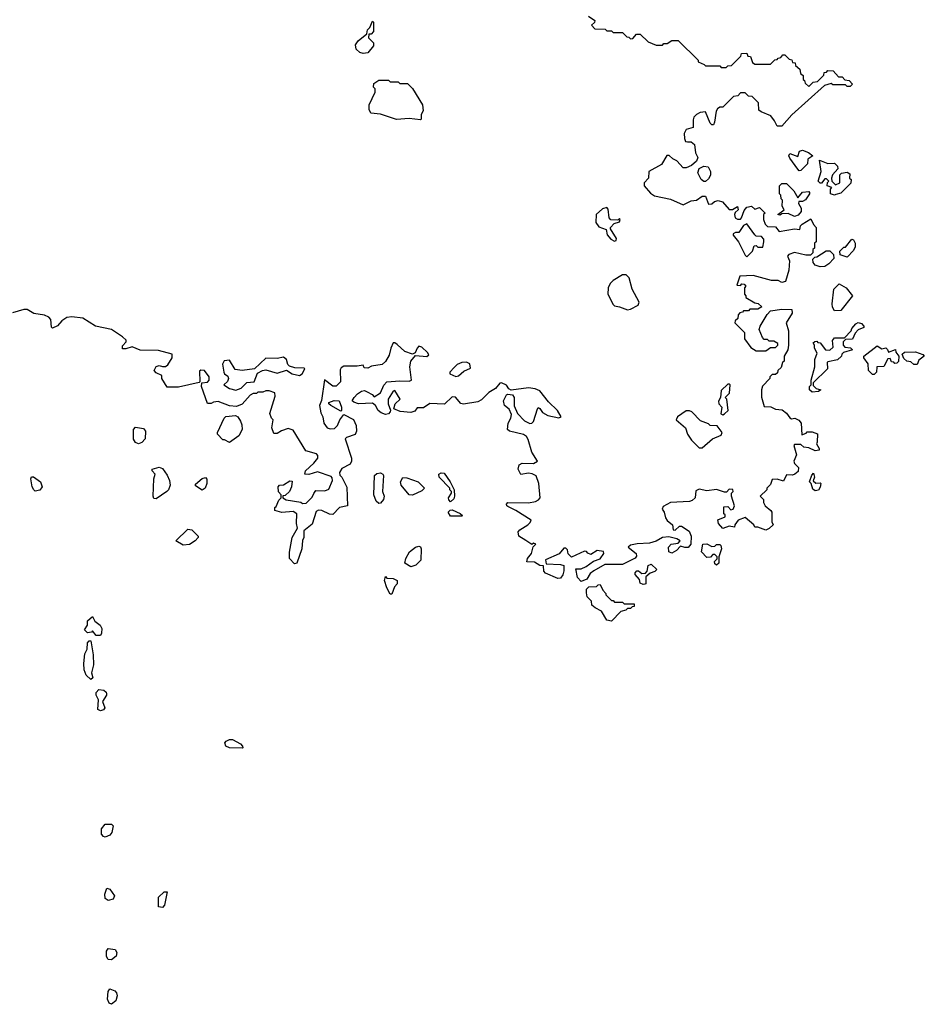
# Model space of a CAD drawing. Extents: x 2380107 to 2585170, y 384273 to 546161.
# Tile 263 of 331: x 2545598 to 2551280, y 434472 to 440660. Entities that reach past the tile are written whole.
import ezdxf

# ---------------------------------------------------------------- set-up
doc = ezdxf.new("R2010")
doc.units = 0

msp = doc.modelspace()

# ---------------------------------------------------------------- linework, layer by layer
at = {"layer": '0CON05XD'}
for points in [[(2549171.7, 440681.7), (2549210, 440655), (2549208.3, 440641.7), (2549190, 440625), (2549211.7, 440601.7), (2549275, 440600), (2549285, 440590), (2549315, 440590), (2549325, 440580), (2549385, 440580), (2549411.7, 440551.7), (2549425, 440550), (2549435, 440540), (2549448.3, 440541.7), (2549471.7, 440568.3), (2549495, 440570), (2549545, 440520), (2549595, 440500), (2549635, 440500), (2549645, 440510), (2549665, 440510), (2549695, 440530), (2549735, 440530), (2549860, 440405), (2549860, 440395)], [(2547755, 440447.5), (2547733.9, 440453.9), (2547712.5, 440475), (2547708.3, 440501.7), (2547723.6, 440526.4), (2547778.3, 440571.7), (2547783, 440597), (2547798.3, 440611.7), (2547815, 440650), (2547820, 440645), (2547820, 440585), (2547805, 440570), (2547791.7, 440568.3), (2547790, 440545), (2547820, 440515), (2547820, 440495), (2547785, 440452.5), (2547755, 440447.5)], [(2549860, 440395), (2549898.3, 440378.3), (2549905, 440370), (2549995, 440370), (2550005, 440360), (2550035, 440360), (2550045, 440370), (2550068.3, 440371.7), (2550128.3, 440431.7), (2550131.7, 440448.3), (2550165, 440450), (2550171.7, 440431.7), (2550188.3, 440428.3), (2550201.7, 440391.7), (2550215, 440380), (2550315, 440380), (2550341.7, 440408.3), (2550355, 440410), (2550361.7, 440418.3), (2550378.3, 440421.7), (2550391.7, 440438.3), (2550405, 440440), (2550431.7, 440411.7), (2550448.3, 440408.3), (2550451.7, 440391.7), (2550468.3, 440388.3), (2550471.7, 440371.7), (2550498.3, 440348.3), (2550501.7, 440321.7), (2550518.3, 440308.3), (2550520, 440285), (2550528.3, 440278.3), (2550531.7, 440261.7), (2550555, 440240), (2550581.7, 440268.3), (2550608.3, 440271.7), (2550648.3, 440311.7), (2550651.7, 440328.3), (2550665, 440330), (2550675, 440340), (2550708.3, 440338.3), (2550741.7, 440301.7), (2550765, 440300), (2550781.7, 440281.7), (2550808.3, 440278.3), (2550830, 440255), (2550815, 440240), (2550795, 440240), (2550785, 440250), (2550705, 440250), (2550695, 440260), (2550653, 440247), (2550447, 440063), (2550385, 439990), (2550355, 439990), (2550340, 440025), (2550316.4, 440056.4), (2550255, 440080), (2550241.7, 440091.7), (2550238.3, 440138.3), (2550198.3, 440178.3), (2550175, 440180), (2550155, 440200), (2550125, 440200), (2550108.3, 440181.7), (2550081.7, 440178.3), (2550015, 440110), (2549995, 440110), (2549980.7, 440099.3), (2549972.5, 440085), (2549962.5, 440015), (2549955, 440000), (2549945, 440000), (2549935, 440010), (2549905, 440080), (2549873, 440077), (2549850, 440065), (2549833, 440047), (2549828.3, 440031.7), (2549828.3, 439981.7), (2549785, 439970), (2549772.5, 439945), (2549773, 439913), (2549780, 439895), (2549791.7, 439891.7), (2549815, 439892.5), (2549837.5, 439875), (2549843.6, 439823.6), (2549857.5, 439795), (2549849.3, 439770.7), (2549817, 439743), (2549785, 439730), (2549765, 439730), (2549725, 439772.5), (2549700, 439785), (2549677, 439807), (2549663, 439807), (2549629.3, 439750.7), (2549550, 439705), (2549547.5, 439665), (2549520, 439635), (2549520, 439615), (2549560.7, 439570.7), (2549585, 439553.3), (2549685, 439532.5), (2549765, 439497.5), (2549815, 439522.5), (2549850, 439525), (2549885, 439550), (2549905, 439550), (2549925, 439500), (2549945, 439502.5), (2549961.7, 439518.3), (2549985, 439523.8), (2550012.5, 439515), (2550055, 439467.5), (2550075, 439467.5), (2550107, 439487), (2550110, 439465), (2550091.7, 439448.3), (2550087.5, 439435), (2550092.5, 439415), (2550107, 439407), (2550125, 439407.5), (2550132.5, 439415), (2550148.3, 439461.7), (2550165, 439482.5), (2550195, 439487.5), (2550215, 439470), (2550245, 439480), (2550280, 439445), (2550270, 439435), (2550270, 439405), (2550280, 439375), (2550295, 439360), (2550345, 439357.5), (2550368.3, 439328.3), (2550465, 439346.7), (2550497.5, 439342.5), (2550502.5, 439365), (2550512.5, 439375), (2550568.3, 439408.3), (2550583.9, 439373.9), (2550600, 439355), (2550600, 439265), (2550590, 439255), (2550590, 439225), (2550580, 439215), (2550580, 439195), (2550565, 439180), (2550535, 439180), (2550465, 439196.7), (2550430, 439185), (2550420, 439175), (2550432.5, 439145), (2550430, 439085), (2550407.5, 439015), (2550385, 439007.5), (2550361.7, 439021.7), (2550320.7, 439020.7), (2550205, 439052.5), (2550121.7, 439048.3), (2550101.7, 438991.7), (2550125, 438990), (2550135, 439000), (2550148.3, 438998.3), (2550160, 438985), (2550150, 438975), (2550150, 438935), (2550160, 438925), (2550160, 438915), (2550215, 438880), (2550237, 438877), (2550260, 438855), (2550235, 438840), (2550185, 438840), (2550175, 438830), (2550145, 438830), (2550138.3, 438821.7), (2550121.7, 438818.3), (2550110, 438805), (2550108.3, 438781.7), (2550091.7, 438768.3), (2550090, 438755), (2550150, 438695), (2550150, 438655), (2550190.7, 438600.7), (2550225, 438580), (2550285, 438580), (2550315, 438600), (2550345, 438600), (2550360, 438615), (2550360, 438625), (2550335, 438640), (2550305, 438640), (2550295, 438650), (2550275, 438650), (2550263, 438663), (2550243, 438713), (2550250, 438735), (2550293, 438807), (2550315, 438830), (2550385, 438840), (2550448.3, 438838.3), (2550450, 438815), (2550413.3, 438755), (2550427.5, 438705), (2550427.5, 438615), (2550422.5, 438585), (2550400, 438545), (2550400, 438515), (2550390, 438505), (2550380, 438475), (2550360, 438455), (2550358.3, 438441.7), (2550345, 438430), (2550325, 438430), (2550310, 438415), (2550310, 438405), (2550263.9, 438356.1), (2550256.7, 438335), (2550257, 438287), (2550275, 438230), (2550316.4, 438226.4), (2550345, 438213.3), (2550387.7, 438207.7), (2550415, 438187.5), (2550435, 438157.5), (2550445, 438152.5), (2550466.4, 438156.4), (2550493, 438143), (2550507.5, 438125), (2550511.7, 438051.7), (2550538.3, 438061.7), (2550545, 438070), (2550575, 438070), (2550608.3, 438058.3), (2550607.5, 438005), (2550602.5, 437995), (2550620, 437965), (2550620, 437955), (2550595, 437950), (2550555, 437970), (2550523, 437973), (2550505, 437990), (2550465, 437990), (2550460, 437985), (2550476.7, 437925), (2550460, 437885), (2550465, 437870), (2550490, 437845), (2550488.3, 437821.7), (2550467, 437803), (2550451.7, 437798.3), (2550415, 437800), (2550395, 437760), (2550355, 437772.5), (2550325, 437770), (2550315, 437740), (2550290, 437715), (2550290, 437705), (2550250, 437665), (2550270, 437645), (2550270, 437625), (2550280, 437605), (2550316.4, 437576.4), (2550322.5, 437565), (2550322.5, 437505), (2550330, 437485), (2550305, 437462.5), (2550285, 437452.5), (2550235, 437470), (2550215, 437470), (2550210, 437485), (2550155, 437532.5), (2550110, 437515), (2550090, 437485), (2550088.3, 437471.7), (2550055, 437477.5), (2550015, 437462.5), (2549986.7, 437495), (2549984, 437516), (2550030, 437535), (2550028.3, 437548.3), (2550020, 437555), (2550021.7, 437598.3), (2550045, 437600), (2550065, 437580), (2550080, 437585), (2550087.5, 437605), (2550070, 437665), (2550070, 437685), (2550080, 437695), (2550078.3, 437708.3), (2550055, 437710), (2550038.3, 437691.7), (2550025, 437690), (2549975, 437706.7), (2549915, 437700), (2549865, 437710), (2549845, 437700), (2549840, 437655), (2549821.7, 437638.3), (2549805, 437632.5), (2549685, 437626.7), (2549639.3, 437600.7), (2549633.3, 437585), (2549646.7, 437565), (2549655, 437530), (2549665, 437512.5), (2549697.5, 437485), (2549703.3, 437453.3), (2549715, 437452.5), (2549743, 437477), (2549755, 437477.5), (2549802.5, 437445), (2549816.7, 437415), (2549813.3, 437365), (2549797, 437343), (2549775, 437342.5), (2549748.3, 437351.7), (2549723.3, 437325), (2549695, 437306.7), (2549676.4, 437316.4), (2549673.8, 437345), (2549690, 437365), (2549735, 437370), (2549747.5, 437385), (2549725, 437397.5), (2549675, 437410), (2549635, 437406.7), (2549595, 437382.5), (2549555, 437370), (2549477, 437367), (2549435, 437357.5), (2549420, 437345), (2549470, 437305), (2549471.7, 437288.3), (2549463, 437277), (2549385, 437236.7), (2549274, 437236), (2549203.9, 437196.1), (2549180.7, 437179.3), (2549160, 437145), (2549125, 437130), (2549102.5, 437155), (2549091.7, 437208.3), (2549125, 437210), (2549157, 437223), (2549203, 437257), (2549245, 437272.5), (2549267.5, 437305), (2549265, 437317.5), (2549225, 437323.3), (2549185, 437300), (2549167, 437307), (2549158.3, 437318.3), (2549145, 437320), (2549065, 437282.5), (2549043, 437303), (2549038.3, 437328.3), (2549028.3, 437338.3), (2549015, 437340), (2548986.1, 437303.9), (2548900, 437265), (2548905, 437240), (2548995, 437236.7), (2549015, 437230), (2549016.4, 437196.4), (2549009.6, 437170.5), (2548995, 437150), (2548978.3, 437148.3), (2548901.7, 437181.7), (2548890, 437195), (2548888.3, 437228.3), (2548865, 437230), (2548831.7, 437251.7), (2548783.6, 437253.6), (2548787.5, 437275), (2548813.3, 437305), (2548823, 437347), (2548840, 437365), (2548825, 437370), (2548815, 437362.5), (2548776.9, 437386.9), (2548732.5, 437415), (2548728.3, 437441.7), (2548740, 437455), (2548790, 437485), (2548805, 437500), (2548810, 437515), (2548715, 437576.7), (2548665, 437600), (2548657.5, 437605), (2548656.7, 437615), (2548665, 437626.2), (2548795, 437623.8), (2548837.3, 437632.7), (2548857.5, 437642.5), (2548867.5, 437655), (2548858.8, 437745), (2548843, 437793), (2548817, 437807), (2548795, 437810), (2548745, 437802.5), (2548728.8, 437835), (2548735, 437862.5), (2548755, 437873.3), (2548825, 437870), (2548850, 437885), (2548815, 437942.5), (2548792.1, 438022.1), (2548780.9, 438040.9), (2548762.4, 438052.4), (2548675, 438074.4), (2548662.5, 438085), (2548665.8, 438124.2), (2548683.9, 438156.1), (2548688.3, 438178.3), (2548671.7, 438211.7), (2548642.5, 438235), (2548636.7, 438265), (2548655, 438302.5), (2548665, 438307.5), (2548692.5, 438302.5), (2548703.3, 438285), (2548704.2, 438234.2), (2548724.2, 438184.2), (2548769.7, 438139.7), (2548801.7, 438121.7), (2548815, 438123.8), (2548824.4, 438135.6), (2548850, 438215), (2548855, 438222.5), (2548865, 438217.5), (2548882.3, 438192.3), (2548915, 438173.3), (2548985, 438157.5), (2549000, 438165), (2548976.7, 438205), (2548918.8, 438258.8), (2548865, 438326.7), (2548835, 438340), (2548795, 438346), (2548685, 438332.5), (2548670, 438340), (2548655, 438362.5), (2548625, 438377.5), (2548614, 438376), (2548587.5, 438342.5), (2548545, 438316.2), (2548497.9, 438272.1), (2548475, 438258.8), (2548385, 438243.8), (2548368.8, 438248.8), (2548335, 438287.5), (2548315, 438290), (2548267, 438243), (2548175, 438248.6), (2548135, 438220), (2548095, 438220), (2548079.1, 438200.9), (2548055, 438191.4), (2547988.3, 438198.3), (2547947.5, 438215), (2547956.7, 438245), (2547987.5, 438275), (2547955, 438330), (2547943.9, 438326.1), (2547913.3, 438275), (2547912, 438245), (2547926.7, 438206.7), (2547926.2, 438195), (2547915, 438182.5), (2547895, 438179.4), (2547868.9, 438188.9), (2547848.8, 438205), (2547832.5, 438235), (2547815, 438250), (2547726.4, 438246.4), (2547696.4, 438256.4)], [(2548115, 440030), (2548045, 440040), (2547965, 440032.5), (2547865, 440066.7), (2547803.6, 440073.6), (2547792.5, 440095), (2547792.5, 440125), (2547830, 440205), (2547830, 440225), (2547820, 440235), (2547821.7, 440258.3), (2547855, 440280), (2547915, 440280), (2547925, 440270), (2547975, 440270), (2547985, 440260), (2548035, 440260), (2548065, 440227.5), (2548128.8, 440125), (2548133, 440087), (2548120, 440065), (2548120, 440035), (2548115, 440030)], [(2550495, 439710), (2550485, 439720), (2550435, 439790), (2550430, 439805), (2550435, 439820), (2550485, 439800), (2550497, 439833), (2550515, 439840), (2550552.5, 439825), (2550580, 439805), (2550547.5, 439782.5), (2550546.7, 439755), (2550505, 439712.5), (2550495, 439710)], [(2550715, 439557.5), (2550690, 439565), (2550690, 439595), (2550700, 439605), (2550670, 439615), (2550673, 439637), (2550680, 439645), (2550665, 439660), (2550655, 439660), (2550635, 439632.5), (2550625, 439632.5), (2550612.5, 439645), (2550632.5, 439705), (2550622.5, 439777.5), (2550675, 439756.2), (2550715, 439757.5), (2550735, 439740), (2550737, 439723), (2550702.5, 439685), (2550697.5, 439665), (2550700, 439645), (2550722.5, 439622.5), (2550750, 439635), (2550750, 439685), (2550760, 439695), (2550795, 439702.5), (2550811.7, 439691.7), (2550810, 439665), (2550820, 439655), (2550818.3, 439631.7), (2550755, 439570), (2550725, 439562.5), (2550715, 439557.5)], [(2549905, 439642.5), (2549895, 439642.5), (2549877.5, 439655), (2549857, 439697), (2549866.1, 439723.9), (2549895, 439740), (2549922.5, 439735), (2549937.5, 439705), (2549936.4, 439683.6), (2549925, 439660), (2549905, 439642.5)], [(2550465, 439423.3), (2550425, 439442.5), (2550385, 439440), (2550375, 439432.5), (2550360, 439435), (2550400, 439465), (2550388.3, 439488.3), (2550390, 439525), (2550380, 439535), (2550378.3, 439558.3), (2550370, 439565), (2550370, 439615), (2550385, 439630), (2550415, 439630), (2550460, 439585), (2550485, 439540), (2550515, 439576.7), (2550555, 439580), (2550560, 439575), (2550560, 439565), (2550533, 439527), (2550515, 439517.5), (2550491.7, 439518.3), (2550490, 439505), (2550507.5, 439475), (2550506.7, 439455), (2550488.3, 439431.7), (2550465, 439423.3)], [(2549335, 439267.5), (2549345, 439272.5), (2549347.5, 439285), (2549310, 439345), (2549310, 439355), (2549331.7, 439378.3), (2549365, 439390), (2549370, 439405), (2549365, 439410), (2549355, 439400), (2549311.7, 439401.7), (2549300, 439415), (2549295, 439470), (2549285, 439480), (2549258.3, 439471.7), (2549220, 439435), (2549217.5, 439385), (2549235, 439357.5), (2549282.5, 439342.5), (2549288.3, 439308.3), (2549310.7, 439280.7), (2549335, 439267.5)], [(2550165, 439170), (2550200, 439205), (2550211.7, 439238.3), (2550225, 439240), (2550235, 439230), (2550265, 439230), (2550272.5, 439265), (2550271.7, 439281.7), (2550258.3, 439298.3), (2550225, 439300), (2550215, 439307.5), (2550165, 439377.5), (2550145, 439367.5), (2550115, 439323.3), (2550095, 439323.3), (2550080, 439315), (2550080, 439305), (2550113.3, 439265), (2550155, 439180), (2550165, 439170)], [(2550795, 439167.5), (2550751.7, 439181.7), (2550750, 439205), (2550775, 439230), (2550785, 439230), (2550825, 439280), (2550835, 439277.5), (2550846.4, 439256.4), (2550846.4, 439233.6), (2550835, 439210), (2550795, 439167.5)], [(2550625, 439107.5), (2550595, 439117.5), (2550582.5, 439135), (2550580, 439155), (2550591.7, 439168.3), (2550605, 439170), (2550663, 439207), (2550687, 439207), (2550710, 439185), (2550711.7, 439158.3), (2550680, 439125), (2550655, 439110), (2550625, 439107.5)], [(2549415, 438836.2), (2549435, 438841.2), (2549483, 438867), (2549490, 438885), (2549446.1, 438966.1), (2549427, 439037), (2549407, 439057), (2549385, 439057.5), (2549325, 439021.2), (2549307, 439003), (2549294.2, 438975), (2549291.9, 438935), (2549325, 438870), (2549335, 438861.2), (2549365, 438856.2), (2549415, 438836.2)], [(2550715, 438830), (2550703.6, 438853.6), (2550701.2, 438875), (2550712.7, 438967.3), (2550745, 439000), (2550790, 438975), (2550830, 438925), (2550755, 438832.5), (2550715, 438830)], [(2547696.4, 438256.4), (2547687.5, 438265), (2547700, 438285), (2547720.3, 438309.7), (2547745, 438326), (2547765, 438328.8), (2547781.7, 438321.7), (2547812.5, 438305), (2547825, 438290), (2547863.8, 438315), (2547885, 438362.5), (2547905, 438383.3), (2547985, 438390), (2548045, 438387.5), (2548060, 438395), (2548047.7, 438477.7), (2548055, 438513.3), (2548085, 438550), (2548155, 438542.5), (2548167, 438553), (2548159.3, 438569.3), (2548125, 438602.5), (2548105, 438607.5), (2548093.9, 438596.1), (2548083, 438567), (2548065, 438557.5), (2548017.5, 438575), (2547969.3, 438619.3), (2547955, 438630), (2547945, 438630), (2547928.8, 438595), (2547918.3, 438551.7), (2547895, 438512.5), (2547875.9, 438494.1), (2547808.3, 438481.7), (2547785, 438470), (2547761.7, 438471.7), (2547755, 438490), (2547717.5, 438482.5), (2547635, 438482.5), (2547617, 438473), (2547610.7, 438459.3), (2547613.8, 438385), (2547585, 438356.2), (2547565, 438356.2), (2547513.3, 438396.7), (2547493, 438267), (2547481.2, 438235), (2547489.6, 438189.5), (2547503.3, 438165), (2547507.5, 438125), (2547530, 438095), (2547548.3, 438088.3), (2547575, 438090), (2547595, 438110), (2547610, 438145), (2547635, 438180), (2547695, 438147.5), (2547710.7, 438110.7), (2547713.8, 438075), (2547705, 438052.5), (2547650, 438035), (2547642.5, 438025), (2547682.5, 437905), (2547682.5, 437885), (2547673, 437867), (2547620.7, 437839.3), (2547607.5, 437815), (2547608.3, 437798.3), (2547622.5, 437785), (2547653, 437723), (2547657.5, 437605), (2547606.4, 437593.6), (2547565, 437550), (2547545, 437552.5), (2547496.4, 437576.4), (2547475, 437577.5), (2547460.7, 437569.3), (2547435, 437490), (2547383, 437447), (2547382.5, 437405), (2547373.6, 437386.4), (2547370, 437335), (2547340, 437245), (2547325, 437240), (2547292.5, 437275), (2547293, 437313), (2547310, 437405), (2547343.3, 437465), (2547337.5, 437495), (2547340, 437555), (2547315, 437570), (2547245, 437563.3), (2547200, 437575), (2547200, 437595), (2547208.3, 437601.7), (2547225, 437640), (2547240, 437655), (2547240, 437675), (2547223.6, 437693.6), (2547222.5, 437725), (2547230, 437735), (2547255, 437737.5), (2547295, 437762.5), (2547310, 437760), (2547306.2, 437725), (2547292.5, 437695), (2547265, 437670), (2547251.7, 437668.3), (2547250, 437655), (2547273, 437643), (2547365, 437627.5), (2547375, 437620), (2547398.3, 437621.7), (2547435, 437660), (2547446.7, 437683.3), (2547458.3, 437701.7), (2547515, 437698.8), (2547539.3, 437710.7), (2547562.5, 437765), (2547561.7, 437781.7), (2547555, 437790), (2547468.3, 437818.3), (2547415, 437802.5), (2547390, 437805), (2547392.5, 437825), (2547445.9, 437874.1), (2547470, 437905), (2547471.7, 437921.7), (2547461.7, 437931.7), (2547395, 437950), (2547315, 438080), (2547285, 438090), (2547243, 438077), (2547215, 438060), (2547195, 438060), (2547182.5, 438095), (2547190, 438145), (2547180, 438155), (2547170, 438185), (2547202.5, 438295), (2547200, 438315), (2547165, 438327.5), (2547145, 438327.5), (2547125, 438320), (2547095, 438320), (2547085, 438310), (2547065, 438310), (2547045, 438300), (2546996.4, 438243.6), (2546960.7, 438229.3), (2546915, 438233.8), (2546845, 438260), (2546815, 438257.5), (2546801.7, 438248.3), (2546778.3, 438248.3), (2546740, 438355), (2546741.7, 438378.3), (2546777, 438383), (2546787.5, 438395), (2546787.5, 438415), (2546760, 438455), (2546735, 438457.5), (2546728.3, 438451.7), (2546730, 438385), (2546725, 438380), (2546595, 438350), (2546525, 438350), (2546490, 438405), (2546490, 438425), (2546455, 438440), (2546443.8, 438455), (2546455, 438480), (2546475, 438486), (2546495, 438481.2), (2546515, 438480), (2546528.3, 438491.7), (2546556.7, 438535), (2546555, 438557.5), (2546470.7, 438580.7), (2546355, 438584.2), (2546305, 438604), (2546265, 438591.2), (2546245, 438592.5), (2546245, 438610), (2546266.7, 438635), (2546266.1, 438646.1), (2546245, 438667.5), (2546175, 438712.5), (2546075, 438733.8), (2545993.9, 438783.9), (2545925, 438792), (2545895, 438787.5), (2545862.2, 438767.8), (2545835, 438736.7), (2545805, 438722.5), (2545797.5, 438727.5), (2545793.3, 438775), (2545780.4, 438790.5), (2545754.1, 438804.1), (2545686.1, 438813.9), (2545645, 438838), (2545625, 438838), (2545553, 438817)], [(2550575, 438320), (2550560, 438335), (2550560, 438355), (2550570, 438365), (2550570, 438395), (2550591.7, 438478.3), (2550593.3, 438525), (2550607.5, 438565), (2550590, 438595), (2550590, 438615), (2550581.7, 438628.3), (2550591.7, 438638.3), (2550605, 438640), (2550611.7, 438631.7), (2550625, 438630), (2550660, 438585), (2550687, 438583), (2550707, 438603), (2550702.5, 438645), (2550715, 438660), (2550778.3, 438661.7), (2550820, 438705), (2550825, 438720), (2550850.7, 438749.3), (2550865, 438757.5), (2550885, 438750), (2550900, 438735), (2550900, 438725), (2550865, 438710), (2550845, 438690), (2550828.3, 438651.7), (2550785, 438650), (2550770, 438635), (2550770, 438615), (2550781.7, 438601.7), (2550817, 438597), (2550830, 438585), (2550771.7, 438568.3), (2550761.7, 438558.3), (2550760, 438545), (2550735, 438522.5), (2550675, 438510), (2550670, 438505), (2550672.5, 438465), (2550581.7, 438378.3), (2550581.7, 438361.7), (2550601.7, 438341.7), (2550630, 438335), (2550615, 438322.5), (2550575, 438320)], [(2550965, 438430), (2550955, 438430), (2550930, 438455), (2550927, 438497), (2550900, 438535), (2550900, 438545), (2550985, 438610), (2551012.5, 438592.5), (2551037.5, 438597.5), (2551048.3, 438588.3), (2551055, 438570), (2551098.3, 438588.3), (2551101.7, 438571.7), (2551120, 438545), (2551118.3, 438511.7), (2551108.3, 438501.7), (2551095, 438500), (2551088.3, 438508.3), (2551075, 438510), (2551065, 438530), (2551051.7, 438528.3), (2551025, 438480), (2550981.7, 438478.3), (2550980, 438445), (2550965, 438430)], [(2551235, 438492.5), (2551215, 438492.5), (2551195, 438510), (2551170, 438515), (2551151.7, 438531.7), (2551141.7, 438558.3), (2551155, 438570), (2551225, 438572.5), (2551270, 438555), (2551280, 438545), (2551245, 438520), (2551235, 438492.5)], [(2546955, 438332.5), (2546990, 438345), (2547025, 438380), (2547070, 438385), (2547092, 438438), (2547123.6, 438456.4), (2547145, 438458.8), (2547215, 438438), (2547275, 438457.5), (2547310, 438435), (2547355, 438423.3), (2547372.5, 438435), (2547390, 438465), (2547385, 438470), (2547327, 438473), (2547293, 438483), (2547283, 438493), (2547273.3, 438525), (2547255, 438540), (2547215, 438531.2), (2547145, 438532.5), (2547073.6, 438466.4), (2546995, 438456), (2546951.7, 438461.7), (2546915, 438520), (2546883, 438517), (2546872.5, 438495), (2546880, 438445), (2546883.6, 438433.6), (2546905, 438420), (2546910, 438405), (2546903, 438387), (2546880, 438365), (2546915, 438342.5), (2546955, 438332.5)], [(2548338.3, 438418.3), (2548355, 438422.5), (2548388.8, 438451.2), (2548429.3, 438470.7), (2548425, 438497.5), (2548405, 438507.5), (2548375, 438506.7), (2548345, 438492.5), (2548327.5, 438475), (2548300, 438445), (2548300, 438435), (2548338.3, 438418.3)], [(2550015, 438177.5), (2550025, 438182.5), (2550047.5, 438205), (2550040, 438275), (2550030, 438285), (2550057, 438313), (2550060, 438365), (2550055, 438370), (2550045, 438370), (2550005, 438330), (2550000, 438285), (2549988.3, 438261.7), (2549990, 438245), (2550007.5, 438225), (2550003, 438183), (2550015, 438177.5)], [(2547615, 438200), (2547552.5, 438235), (2547540, 438245), (2547540, 438255), (2547573.9, 438266.1), (2547605.8, 438265.8), (2547618.8, 438225), (2547620, 438205), (2547615, 438200)], [(2549885, 437970), (2549950, 438025), (2550005, 438050), (2550010, 438065), (2549978.3, 438108.3), (2549935, 438110), (2549925, 438120), (2549875, 438140), (2549820, 438195), (2549805, 438202.5), (2549785, 438202.5), (2549730, 438165), (2549722.5, 438145), (2549780, 438095), (2549792.5, 438055), (2549817, 438017), (2549865, 437970), (2549885, 437970)], [(2546915, 438002.5), (2546885, 438020), (2546875, 438020), (2546840, 438055), (2546840, 438065), (2546882.5, 438155), (2546893.6, 438166.4), (2546953, 438173), (2546967.5, 438165), (2546985, 438137.5), (2546994.3, 438114.3), (2546995.7, 438085), (2546974, 438045), (2546915, 438002.5)], [(2546345, 437993.8), (2546325, 438002.5), (2546313.6, 438023.6), (2546312.5, 438085), (2546325, 438100), (2546375, 438090), (2546388.8, 438075), (2546385.8, 438025), (2546365, 438004), (2546345, 437993.8)], [(2546455, 437650), (2546441.7, 437651.7), (2546437.5, 437665), (2546440, 437775), (2546450, 437805), (2546430, 437825), (2546430, 437835), (2546475, 437847.5), (2546495, 437840), (2546525, 437797.5), (2546538.8, 437765), (2546543.3, 437735), (2546533.6, 437706.4), (2546522.5, 437695), (2546455, 437650)], [(2545695, 437697.5), (2545687.5, 437705), (2545677.5, 437725), (2545667.5, 437775), (2545673, 437787), (2545685, 437786.7), (2545728, 437755), (2545740, 437725), (2545725, 437702.5), (2545695, 437697.5)], [(2546745, 437702.5), (2546701.7, 437731.7), (2546701.7, 437741.7), (2546745, 437776.7), (2546765, 437782.5), (2546773, 437773), (2546773.8, 437745), (2546762.5, 437715), (2546745, 437702.5)], [(2547855, 437620), (2547837.5, 437635), (2547822.5, 437675), (2547827.5, 437795), (2547842.3, 437807.7), (2547865, 437813.3), (2547880, 437805), (2547883.3, 437795), (2547876.7, 437695), (2547886.7, 437665), (2547882.5, 437645), (2547865, 437622.5), (2547855, 437620)], [(2548065, 437672.5), (2548043.6, 437673.6), (2547993.9, 437733.9), (2547990, 437755), (2548005, 437782.5), (2548030.4, 437780.5), (2548100, 437755), (2548140, 437715), (2548125, 437700), (2548065, 437672.5)], [(2548305, 437630), (2548293, 437643), (2548292.5, 437655), (2548310, 437685), (2548310, 437695), (2548300, 437705), (2548300, 437715), (2548232.5, 437785), (2548230, 437805), (2548245, 437812.5), (2548265, 437810), (2548302.5, 437755), (2548327.5, 437705), (2548330, 437665), (2548325, 437650), (2548305, 437630)], [(2550595, 437700), (2550580.7, 437710.7), (2550570, 437745), (2550560, 437755), (2550573, 437797), (2550585, 437810), (2550590, 437785), (2550581.7, 437761.7), (2550598.3, 437748.3), (2550625, 437750), (2550630, 437745), (2550627, 437723), (2550615, 437702.5), (2550595, 437700)], [(2548375, 437540), (2548305, 437540), (2548290, 437565), (2548301.7, 437578.3), (2548315, 437580), (2548365, 437556.7), (2548380, 437545), (2548375, 437540)], [(2546625, 437357.5), (2546580, 437385), (2546655, 437457.5), (2546680, 437455), (2546720, 437415), (2546720, 437405), (2546700, 437385), (2546665, 437362.5), (2546625, 437357.5)], [(2548055, 437222.5), (2548017.5, 437245), (2548023.8, 437275), (2548046.7, 437315), (2548085, 437346.2), (2548105, 437352.5), (2548115, 437347.5), (2548120, 437335), (2548117, 437263), (2548087, 437233), (2548055, 437222.5)], [(2549975, 437232.5), (2549965, 437240), (2549962.5, 437255), (2549978.3, 437271.7), (2549980, 437285), (2549965, 437300), (2549951.7, 437298.3), (2549937, 437283), (2549915, 437280), (2549880, 437315), (2549890, 437365), (2549915, 437366.7), (2549945, 437350), (2549965, 437352.5), (2549975, 437362.5), (2549995, 437362.5), (2550002.5, 437355), (2550006.7, 437335), (2549990, 437285), (2549990, 437245), (2549975, 437232.5)], [(2549515, 437110), (2549495, 437120), (2549491.7, 437141.7), (2549463.9, 437173.9), (2549463.3, 437185), (2549475, 437197.5), (2549485, 437197.5), (2549505, 437180), (2549528.3, 437181.7), (2549540, 437195), (2549545, 437230), (2549565, 437237.5), (2549600, 437205), (2549587, 437193), (2549557.5, 437182.5), (2549531.7, 437158.3), (2549530, 437115), (2549525, 437112.5), (2549515, 437110)], [(2547935, 437050), (2547925, 437050), (2547905, 437090), (2547890, 437135), (2547895, 437160), (2547905, 437150), (2547945, 437147.5), (2547970, 437135), (2547970, 437115), (2547953, 437097), (2547935, 437050)], [(2549315, 436880), (2549285, 436887.5), (2549253, 436943), (2549213, 436963), (2549191.7, 436981.7), (2549190, 437005), (2549163, 437033), (2549158.3, 437058.3), (2549158.3, 437081.7), (2549173.9, 437096.1), (2549221.7, 437098.3), (2549231.7, 437108.3), (2549245, 437110), (2549260, 437075), (2549280, 437055), (2549280, 437045), (2549315, 437010), (2549325, 437010), (2549335, 437000), (2549385, 437000), (2549395, 436990), (2549458.3, 436988.3), (2549458.3, 436971.7), (2549445, 436970), (2549435, 436960), (2549415, 436960), (2549405, 436950), (2549375, 436940), (2549315, 436880)], [(2546079.2, 436789.2), (2546055, 436820), (2546049.6, 436810.5), (2546025, 436806), (2546006, 436825), (2546023.8, 436855), (2546025, 436882.5), (2546055, 436910), (2546070, 436880), (2546103.3, 436855), (2546114, 436835), (2546112.9, 436805), (2546105, 436790), (2546079.2, 436789.2)], [(2546045, 436513.3), (2546015, 436540), (2546004, 436575), (2546001.2, 436615), (2546008, 436675), (2546021.2, 436705), (2546024.2, 436745), (2546035, 436756.2), (2546045, 436756.7), (2546059.6, 436669.5), (2546062, 436605), (2546048.8, 436555), (2546056.7, 436525), (2546045, 436513.3)], [(2546105, 436315.8), (2546090, 436325), (2546092.5, 436385), (2546078.8, 436415), (2546077.7, 436432.3), (2546095, 436450), (2546126.9, 436446.9), (2546141.2, 436435), (2546143.8, 436425), (2546143.3, 436415), (2546117.5, 436375), (2546132.5, 436335), (2546125, 436322.9), (2546105, 436315.8)], [(2546995, 436082.5), (2546915, 436083.3), (2546892.5, 436095), (2546887.5, 436115), (2546895, 436126.7), (2546915, 436136.7), (2546935, 436136.7), (2546985, 436110), (2546997.5, 436095), (2547000, 436085), (2546995, 436082.5)], [(2546135, 435523.3), (2546125, 435526.2), (2546112.3, 435542.3), (2546112, 435575), (2546136.1, 435603.9), (2546173.9, 435603.9), (2546186.2, 435595), (2546177.9, 435552.1), (2546164.4, 435535.6), (2546135, 435523.3)], [(2546155, 435125.8), (2546135, 435136.7), (2546133.1, 435165), (2546145, 435202.5), (2546165, 435196.7), (2546193.3, 435155), (2546185, 435133.8), (2546155, 435125.8)], [(2546495, 435080), (2546470, 435085), (2546470, 435145), (2546505, 435180), (2546525, 435180), (2546507.5, 435095), (2546495, 435080)], [(2546175, 434752.5), (2546155, 434754), (2546143.8, 434773.8), (2546143.2, 434806.8), (2546155, 434822.5), (2546196.9, 434816.9), (2546208.3, 434798.3), (2546204, 434775), (2546175, 434752.5)], [(2546175, 434472.5), (2546159.5, 434479.5), (2546148.8, 434505), (2546155, 434552.5), (2546165, 434568.8), (2546196.6, 434556.6), (2546207.1, 434545), (2546211.1, 434525), (2546202.9, 434495), (2546175, 434472.5)]]:
    msp.add_lwpolyline(points, dxfattribs=at)

doc.saveas('drawing.dxf')
